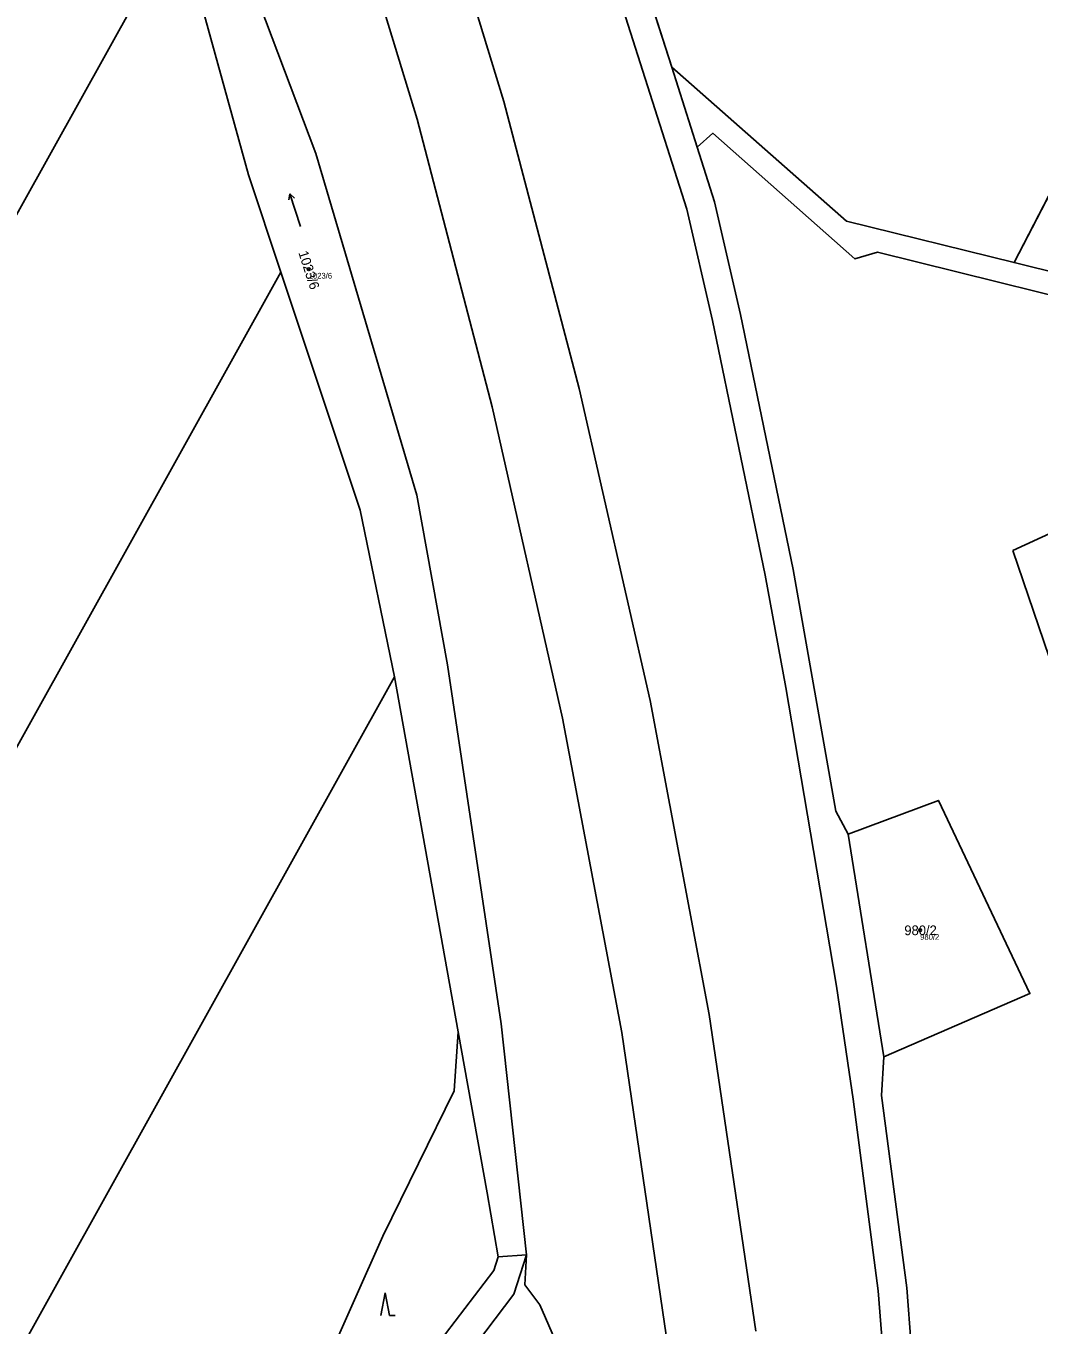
# Model space of a CAD drawing. Extents: x -761891 to -756141, y -1178507 to -1171885.
# Drawn here: x -759380.5 to -759203.2, y -1172977.6 to -1172750.3 of the extents above; entities that cross this region are included whole.
import ezdxf

# ---------------------------------------------------------------- set-up
doc = ezdxf.new("R2010")
doc.units = 0
for name, color, linetype in [('Definiční body', 7, 'Continuous'), ('Hranice parcel', 7, 'Continuous'), ('Parcelní čísla', 7, 'Continuous'), ('Polygon parcely', 7, 'Continuous'), ('Vnitřní kresba', 7, 'Continuous'), ('Značky kultur', 7, 'Continuous')]:
    doc.layers.add(name, color=color, linetype=linetype)

msp = doc.modelspace()

# ---------------------------------------------------------------- linework, layer by layer
at = {"layer": 'Definiční body'}
for centre in [(-759331.04, -1172792.85), (-759224, -1172908.57)]:
    msp.add_circle(centre, 0.25, dxfattribs=at)
at = {"layer": 'Hranice parcel'}
for p, q in [((-759126.85, -1172635.77), (-759207.55, -1172791.7)), ((-759274.97, -1172734.01), (-759267.49, -1172757.49)), ((-759267.49, -1172757.49), (-759263.03, -1172771.51)), ((-759316.01, -1172864.23), (-759304.87, -1172926.31)), ((-759236.62, -1172891.72), (-759230.36, -1172930.74)), ((-759292.9, -1172965.39), (-759297.85, -1172965.72))]:
    msp.add_line(p, q, dxfattribs=at)
for points in [[(-759360.47, -1172686.66), (-759355.03, -1172695.67), (-759350.74, -1172717.06), (-759329.77, -1172772.63), (-759312.13, -1172832.39), (-759306.75, -1172862.12), (-759297.36, -1172924.96), (-759292.9, -1172965.39)], [(-759262.44, -1173450.03), (-759252.77, -1173390.35), (-759246.17, -1173340.76), (-759239.52, -1173275.17), (-759234.03, -1173195.19), (-759227.86, -1173099.33), (-759227.37, -1173079.35), (-759227.9, -1173043.7), (-759228.27, -1173023.75), (-759229.8, -1172991.56), (-759231.35, -1172971.67), (-759235.74, -1172938.14), (-759236.43, -1172933.39), (-759238.63, -1172918.36), (-759242.68, -1172894.6), (-759247.54, -1172866.08), (-759251.15, -1172846.43), (-759260.37, -1172801.85), (-759264.84, -1172782.37), (-759286.7, -1172713.71)], [(-759626.31, -1173222.13), (-759538.47, -1173064.22), (-759446.53, -1172898.94), (-759356.23, -1172736.61)], [(-759349.85, -1172746.36), (-759341.59, -1172776.37), (-759335.92, -1172793.37)], [(-759207.55, -1172791.7), (-759236.89, -1172784.44), (-759267.49, -1172757.49)], [(-759263.03, -1172771.51), (-759260.3, -1172769.06), (-759235.42, -1172791.06), (-759231.47, -1172789.9), (-759182.51, -1172802.03), (-759155.62, -1172817.21), (-759120.8, -1172872.21)], [(-759263.03, -1172771.51), (-759259.99, -1172781.05), (-759255.46, -1172800.79), (-759246.23, -1172845.45), (-759238.76, -1172887.69), (-759236.62, -1172891.72)], [(-759171.83, -1172803.47), (-759181.02, -1172798.28), (-759207.55, -1172791.7)], [(-759335.92, -1172793.37), (-759415.67, -1172936.74), (-759506.6, -1173100.21), (-759596.89, -1173262.53)], [(-759335.92, -1172793.37), (-759322.01, -1172835.05), (-759316.01, -1172864.23)], [(-759207.79, -1172842.07), (-759196.9, -1172873.93), (-759163.76, -1172858.07), (-759174.51, -1172826.83), (-759207.79, -1172842.07)], [(-759316.01, -1172864.23), (-759374.55, -1172969.47), (-759433.09, -1173074.71), (-759469.03, -1173097.59), (-759487.37, -1173117.47), (-759535.62, -1173207.36)], [(-759230.36, -1172930.74), (-759204.78, -1172919.65), (-759220.8, -1172885.84), (-759236.62, -1172891.72)], [(-759304.87, -1172926.31), (-759305.57, -1172936.68), (-759318.06, -1172962.08), (-759338.6, -1173008.26), (-759348.9, -1173029.95), (-759366.09, -1173052.82)], [(-759304.87, -1172926.31), (-759299.81, -1172954.52), (-759297.85, -1172965.72)], [(-759230.36, -1172930.74), (-759230.76, -1172937.49), (-759226.36, -1172971.14), (-759224.79, -1172991.23), (-759223.25, -1173023.59), (-759222.35, -1173079.37), (-759222.52, -1173086.38)], [(-759372.42, -1173072.01), (-759352.01, -1173059.11), (-759343.35, -1173047.59), (-759322.57, -1173008.45), (-759295.15, -1172972.25), (-759292.9, -1172965.39)], [(-759292.9, -1172965.39), (-759293.19, -1172970.59), (-759290.57, -1172974.13), (-759285.45, -1172985.9)], [(-759297.85, -1172965.72), (-759298.64, -1172968.11), (-759329.07, -1173008.01), (-759351.11, -1173048.13), (-759361.57, -1173060.49), (-759370.76, -1173066.63)]]:
    msp.add_lwpolyline(points, dxfattribs=at)
at = {"layer": 'Polygon parcely'}
for points in [[(-759211.96, -1172612.28), (-759274.97, -1172734.01), (-759267.49, -1172757.49), (-759236.89, -1172784.44), (-759207.55, -1172791.7), (-759126.85, -1172635.77), (-759159.53, -1172598.09), (-759184.69, -1172646.71), (-759189.4, -1172639.72), (-759192.79, -1172641.99)], [(-759126.85, -1172635.77), (-759207.55, -1172791.7), (-759181.02, -1172798.28), (-759171.83, -1172803.47), (-759104.54, -1172661.77), (-759106.14, -1172659.64)], [(-759360.58, -1172728.49), (-759377.35, -1172710.09), (-759382.25, -1172706.29), (-759385.63, -1172704.13), (-759387.92, -1172703.88), (-759476.18, -1172862.55), (-759569.09, -1173029.58), (-759661.46, -1173195.64), (-759631.33, -1173217.46), (-759626.31, -1173222.13), (-759538.47, -1173064.22), (-759446.53, -1172898.94), (-759356.23, -1172736.61)], [(-759356.23, -1172736.61), (-759446.53, -1172898.94), (-759538.47, -1173064.22), (-759626.31, -1173222.13), (-759617.33, -1173230.49), (-759605.81, -1173246.38), (-759596.89, -1173262.53), (-759506.6, -1173100.21), (-759415.67, -1172936.74), (-759335.92, -1172793.37), (-759341.59, -1172776.37), (-759349.85, -1172746.36), (-759350.83, -1172746.7)], [(-759222.52, -1173086.38), (-759171.62, -1172979.21), (-759120.8, -1172872.21), (-759155.62, -1172817.21), (-759182.51, -1172802.03), (-759231.47, -1172789.9), (-759235.42, -1172791.06), (-759260.3, -1172769.06), (-759263.03, -1172771.51), (-759259.99, -1172781.05), (-759255.46, -1172800.79), (-759246.23, -1172845.45), (-759238.76, -1172887.69), (-759236.62, -1172891.72), (-759220.8, -1172885.84), (-759204.78, -1172919.65), (-759230.36, -1172930.74), (-759230.76, -1172937.49), (-759226.36, -1172971.14), (-759224.79, -1172991.23), (-759223.25, -1173023.59), (-759222.35, -1173079.37)], [(-759535.62, -1173207.36), (-759487.37, -1173117.47), (-759469.03, -1173097.59), (-759433.09, -1173074.71), (-759374.55, -1172969.47), (-759316.01, -1172864.23), (-759322.01, -1172835.05), (-759335.92, -1172793.37), (-759415.67, -1172936.74), (-759506.6, -1173100.21), (-759596.89, -1173262.53), (-759580.77, -1173291.48)], [(-759207.79, -1172842.07), (-759196.9, -1172873.93), (-759163.76, -1172858.07), (-759174.51, -1172826.83)], [(-759207.79, -1172842.07), (-759174.51, -1172826.83), (-759163.76, -1172858.07), (-759196.9, -1172873.93)], [(-759469.03, -1173097.59), (-759487.37, -1173117.47), (-759535.62, -1173207.36), (-759510.24, -1173190.68), (-759471.37, -1173118.26), (-759461.22, -1173100.32), (-759450.93, -1173093.77), (-759419.18, -1173077.1), (-759393.46, -1173068.99), (-759366.09, -1173052.82), (-759348.9, -1173029.95), (-759338.6, -1173008.26), (-759318.06, -1172962.08), (-759305.57, -1172936.68), (-759304.87, -1172926.31), (-759316.01, -1172864.23), (-759374.55, -1172969.47), (-759433.09, -1173074.71)], [(-759220.8, -1172885.84), (-759236.62, -1172891.72), (-759230.36, -1172930.74), (-759204.78, -1172919.65)], [(-759366.09, -1173052.82), (-759370.76, -1173066.63), (-759361.57, -1173060.49), (-759351.11, -1173048.13), (-759329.07, -1173008.01), (-759298.64, -1172968.11), (-759297.85, -1172965.72), (-759299.81, -1172954.52), (-759304.87, -1172926.31), (-759305.57, -1172936.68), (-759318.06, -1172962.08), (-759338.6, -1173008.26), (-759348.9, -1173029.95)], [(-759295.15, -1172972.25), (-759292.9, -1172965.39), (-759297.85, -1172965.72), (-759298.64, -1172968.11), (-759329.07, -1173008.01), (-759351.11, -1173048.13), (-759361.57, -1173060.49), (-759370.76, -1173066.63), (-759407.32, -1173086.66), (-759419.84, -1173098.46), (-759427.91, -1173101.64), (-759449.59, -1173117.92), (-759452.46, -1173120.99), (-759450.68, -1173123.39), (-759445.6, -1173122.66), (-759425.06, -1173106.61), (-759391.98, -1173084.37), (-759372.42, -1173072.01), (-759352.01, -1173059.11), (-759343.35, -1173047.59), (-759322.57, -1173008.45)], [(-759285.45, -1172985.9), (-759290.57, -1172974.13), (-759293.19, -1172970.59), (-759292.9, -1172965.39), (-759295.15, -1172972.25), (-759322.57, -1173008.45), (-759343.35, -1173047.59), (-759352.01, -1173059.11), (-759372.42, -1173072.01), (-759381.38, -1173099.19), (-759355.33, -1173100.23), (-759347.87, -1173095.94)]]:
    msp.add_lwpolyline(points, close=True, dxfattribs=at)
for points in [[(-759402.7, -1172665.08), (-759375.12, -1172686.74), (-759367.18, -1172694.14), (-759358.91, -1172720.42), (-759349.85, -1172746.36), (-759341.59, -1172776.37), (-759335.92, -1172793.37), (-759322.01, -1172835.05), (-759316.01, -1172864.23), (-759304.87, -1172926.31), (-759299.81, -1172954.52), (-759297.85, -1172965.72), (-759292.9, -1172965.39), (-759297.36, -1172924.96), (-759306.75, -1172862.12), (-759312.13, -1172832.39), (-759329.77, -1172772.63), (-759350.74, -1172717.06), (-759355.03, -1172695.67), (-759360.47, -1172686.66), (-759393.34, -1172663.03)], [(-759262.44, -1173450.03), (-759252.77, -1173390.35), (-759246.17, -1173340.76), (-759239.52, -1173275.17), (-759234.03, -1173195.19), (-759227.86, -1173099.33), (-759227.37, -1173079.35), (-759227.9, -1173043.7), (-759228.27, -1173023.75), (-759229.8, -1172991.56), (-759231.35, -1172971.67), (-759235.74, -1172938.14), (-759236.43, -1172933.39), (-759238.63, -1172918.36), (-759242.68, -1172894.6), (-759247.54, -1172866.08), (-759251.15, -1172846.43), (-759260.37, -1172801.85), (-759264.84, -1172782.37), (-759286.7, -1172713.71)], [(-759286.7, -1172713.71), (-759264.84, -1172782.37), (-759260.37, -1172801.85), (-759251.15, -1172846.43), (-759247.54, -1172866.08), (-759242.68, -1172894.6), (-759238.63, -1172918.36), (-759236.43, -1172933.39), (-759235.74, -1172938.14), (-759231.35, -1172971.67), (-759229.8, -1172991.56), (-759228.27, -1173023.75), (-759227.9, -1173043.7), (-759227.37, -1173079.35), (-759227.86, -1173099.33), (-759234.03, -1173195.19), (-759239.52, -1173275.17), (-759246.17, -1173340.76), (-759252.77, -1173390.35), (-759262.44, -1173450.03)], [(-759350.74, -1172717.06), (-759329.77, -1172772.63), (-759312.13, -1172832.39), (-759306.75, -1172862.12), (-759297.36, -1172924.96), (-759292.9, -1172965.39), (-759293.19, -1172970.59), (-759290.57, -1172974.13), (-759285.45, -1172985.9), (-759281.03, -1173010.63), (-759276.12, -1173039.83), (-759267.66, -1173107.99), (-759264.55, -1173132.91), (-759262.95, -1173152.89), (-759262.83, -1173160.66), (-759261.81, -1173227.91), (-759262.27, -1173254.93), (-759265.96, -1173302.5), (-759268.56, -1173336.05), (-759275.87, -1173388.29), (-759285.29, -1173442.98)], [(-759234.52, -1173275.6), (-759230.2, -1173212.75), (-759222.71, -1173096.17), (-759222.52, -1173086.38), (-759222.35, -1173079.37), (-759223.25, -1173023.59), (-759224.79, -1172991.23), (-759226.36, -1172971.14), (-759230.76, -1172937.49), (-759230.36, -1172930.74), (-759236.62, -1172891.72), (-759238.76, -1172887.69), (-759246.23, -1172845.45), (-759255.46, -1172800.79), (-759259.99, -1172781.05), (-759263.03, -1172771.51), (-759267.49, -1172757.49), (-759274.97, -1172734.01)], [(-759181.02, -1172798.28), (-759207.55, -1172791.7), (-759236.89, -1172784.44), (-759267.49, -1172757.49), (-759263.03, -1172771.51), (-759260.3, -1172769.06), (-759235.42, -1172791.06), (-759231.47, -1172789.9), (-759182.51, -1172802.03)]]:
    msp.add_lwpolyline(points, dxfattribs=at)
at = {"layer": 'Vnitřní kresba'}
for p, q in [((-759312.01, -1172713.68), (-759296.9, -1172763.52)), ((-759312.08, -1172766.59), (-759326.3, -1172719.62)), ((-759296.9, -1172763.52), (-759283.68, -1172813.72)), ((-759298.91, -1172816.97), (-759312.08, -1172766.59)), ((-759283.68, -1172813.72), (-759271.29, -1172868.36)), ((-759286.62, -1172871.47), (-759298.91, -1172816.97)), ((-759271.29, -1172868.36), (-759260.92, -1172923.28)), ((-759276.25, -1172926.43), (-759286.62, -1172871.47)), ((-759260.92, -1172923.28), (-759252.78, -1172978.7)), ((-759268.09, -1172981.79), (-759276.25, -1172926.43))]:
    msp.add_line(p, q, dxfattribs=at)
at = {"layer": 'Značky kultur'}
for p, q in [((-759334.32, -1172779.67), (-759334.5, -1172780.75)), ((-759332.47, -1172785.37), (-759334.32, -1172779.67)), ((-759334.32, -1172779.67), (-759333.55, -1172780.44)), ((-759317.65, -1172972.01), (-759318.4, -1172976.01)), ((-759316.9, -1172976.01), (-759317.65, -1172972.01)), ((-759316.9, -1172976.01), (-759315.9, -1172976.01))]:
    msp.add_line(p, q, dxfattribs=at)

# ---------------------------------------------------------------- texts
at = {"layer": 'Definiční body'}
for s, p in [('1023/6', (-759331.04, -1172794.51)), ('980/2', (-759224, -1172910.23))]:
    msp.add_text(s, height=1, dxfattribs=at).set_placement(p)
at = {"layer": 'Parcelní čísla'}
msp.add_text('1023/6', height=1.7, rotation=288, dxfattribs=at).set_placement((-759332.87, -1172789.97))
msp.add_text('980/2', height=1.7, dxfattribs=at).set_placement((-759226.77, -1172909.42))

doc.saveas('drawing.dxf')
